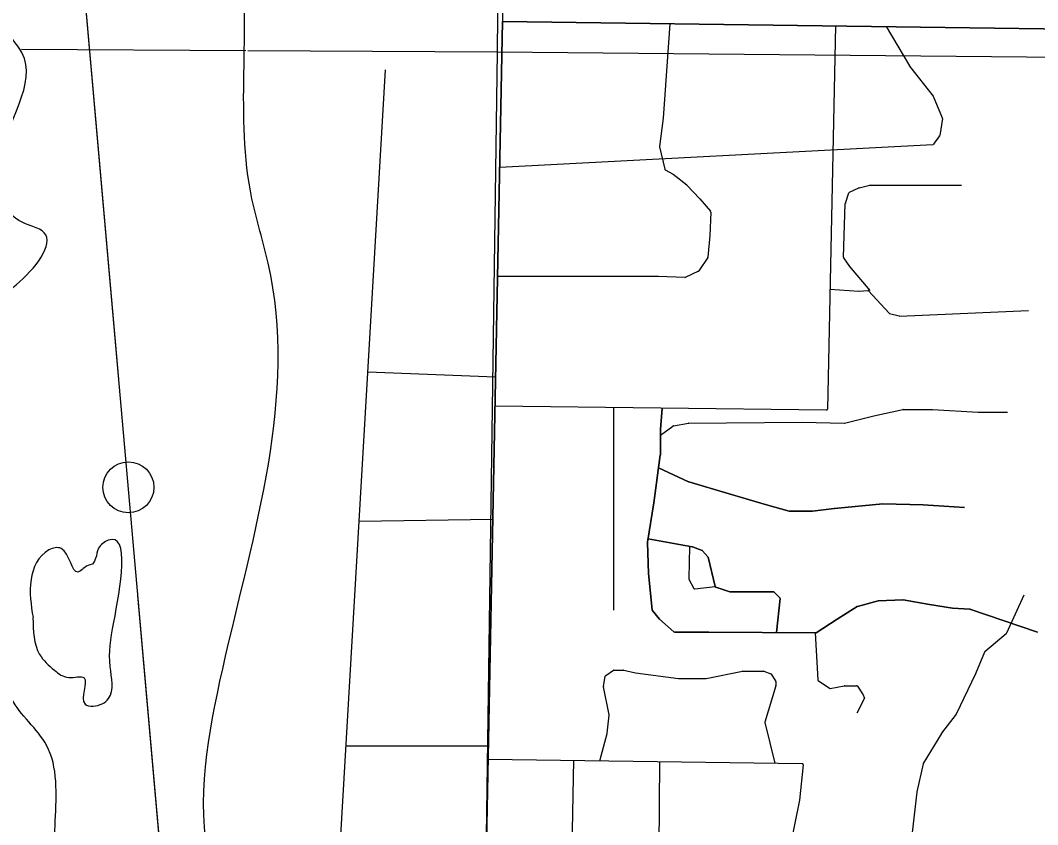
# Model space of a CAD drawing. Extents: x 408847 to 817539, y 923858 to 1151780.
# Drawn here: x 502847 to 506828, y 1016683 to 1019832 of the extents above; entities that cross this region are included whole.
import ezdxf

# ---------------------------------------------------------------- set-up
doc = ezdxf.new("R2010")
doc.units = 0
for name, color, linetype in [('Adjacent County and State Text', 7, 'Continuous'), ('Lakes and Ponds', 7, 'Continuous'), ('Level 12', 7, 'Continuous'), ('Local Roads Paved', 7, 'Continuous'), ('Narrow River Creek and Branch and Slough', 7, 'Continuous'), ('Section Lines', 7, 'Continuous')]:
    doc.layers.add(name, color=color, linetype=linetype)

msp = doc.modelspace()

# ---------------------------------------------------------------- linework, layer by layer
at = {"layer": 'Adjacent County and State Text'}
for p, q in [((506186.7, 1018283.3), (506301, 1018308.2)), ((506301.8, 1018308.3), (506415.9, 1018308.3)), ((506416.2, 1018308.3), (506595.2, 1018297.6)), ((506595.4, 1018297.6), (506710, 1018297.6)), ((505402.7, 1018244), (505462.4, 1018254.5)), ((505463, 1018254.6), (505907.1, 1018258.1)), ((505907.2, 1018258.1), (506071.5, 1018254.6)), ((506072.5, 1018254.7), (506186.6, 1018283.2)), ((505351.6, 1018207.3), (505401, 1018243.2)), ((505345, 1018079.7), (505462.4, 1018025.2)), ((505463, 1018025), (505620.4, 1017978.4)), ((505620.4, 1017978.4), (505767.3, 1017935.4)), ((505767.4, 1017935.4), (505856.4, 1017910.4)), ((506032.6, 1017921.1), (506222.3, 1017939)), ((506222.8, 1017939), (506380.1, 1017935.4)), ((506380.3, 1017935.4), (506541.5, 1017924.6)), ((505857.5, 1017910.3), (505946.3, 1017910.3)), ((505946.8, 1017910.3), (506032.5, 1017921.1)), ((505476.7, 1017770.5), (505303.7, 1017802.3)), ((505515.5, 1017756.5), (505477.3, 1017770.3)), ((505537.3, 1017731.7), (505517.1, 1017755.3)), ((505566.1, 1017614.9), (505538.2, 1017730.1)), ((505623.4, 1017594.9), (505568.8, 1017612)), ((505794.4, 1017594.7), (505624.6, 1017594.7)), ((505819.7, 1017571), (505797.2, 1017593.6)), ((505805.7, 1017434.7), (505820.9, 1017567.7))]:
    msp.add_line(p, q, dxfattribs=at)
msp.add_lwpolyline([(507428.6, 1019791.1), (504734.3, 1019827.3), (504635.8, 1014805.6)], dxfattribs=at)
for centre, start, end in [((506301.8, 1018304.3), 90, 102.3451), ((506415.9, 1018304.3), 86.5646, 90), ((506595.4, 1018301.6), 266.5646, 270), ((505463.1, 1018250.6), 90.4623, 100.0129), ((505907.1, 1018254.1), 88.754, 90.4623), ((506071.5, 1018258.6), 268.754, 284.043), ((506187.6, 1018279.3), 102.3451, 104.043), ((505403.4, 1018240), 100.0129, 126.0411), ((505464.1, 1018028.8), 245.0842, 253.5321), ((505768.4, 1017939.2), 253.6784, 254.3503), ((506222.7, 1017935), 88.6974, 95.392), ((506380, 1017931.4), 86.184, 88.6974), ((505857.5, 1017914.3), 254.3503, 270), ((505946.3, 1017914.3), 270, 277.1286), ((506033, 1017917.1), 95.392, 97.1286), ((505476, 1017766.6), 70.0076, 79.5872), ((505514.1, 1017752.7), 40.587, 70.0076), ((505534.3, 1017729.1), 13.6204, 40.587), ((505570, 1017615.8), 193.6204, 252.6378), ((505624.6, 1017598.7), 252.6378, 270), ((505794.4, 1017590.7), 44.9856, 90), ((505816.9, 1017568.2), 353.4835, 44.9856)]:
    msp.add_arc(centre, 4, start, end, dxfattribs=at)
at = {"layer": 'Lakes and Ponds'}
for points in [[(503148.6, 1015080.5), (503028.5, 1015856.8), (502983.5, 1016698.2), (502949.2, 1016993.6), (502812, 1017176.4), (502784.2, 1017429.7), (502742.9, 1017978.7), (502273.1, 1018514.2), (502177.4, 1018830.8), (502395.5, 1018764.4), (502829.9, 1018796), (502940.3, 1019000.2), (502840.3, 1019048.4), (502764.5, 1019268.9), (502853.1, 1019705.5), (502779.2, 1019809.8), (502753.3, 1019916), (502781.7, 1020250.5), (502427.7, 1020491.3), (502107.3, 1020415.6), (501933.4, 1020574.1), (501829.3, 1020544.1), (501727.3, 1020632.4), (501737.4, 1020736.6), (501743.7, 1020944.9), (501429.5, 1020971.3), (501371.7, 1021181.7), (501478, 1021386), (500940.3, 1021971.6), (500317.8, 1023619.1), (500380.3, 1023959.6), (500682.9, 1024241.8), (500573.3, 1024688.6), (500371.3, 1024809.1), (500423.1, 1024598.7), (500511.1, 1024494.4), (500534.8, 1024282), (500430.6, 1024198), (500006.3, 1024256.6), (499822.4, 1024419.1), (499432.9, 1025116.7), (499265.2, 1025467.5), (498966.3, 1026581.7), (498764.4, 1026722.2), (498592.4, 1026884.7), (498347, 1027552.1), (498057.1, 1027840.9), (497881.5, 1028259.9), (497422.1, 1029035.7), (497464.4, 1029252), (496986.6, 1029757.4), (496912.7, 1029865.7), (496833.1, 1030216.4), (497051.3, 1030284.3), (497093.2, 1030184), (497293.6, 1030338.1), (497367.5, 1030219.8), (497292.7, 1029584.8), (497394.8, 1029610.7), (497543.6, 1030169.5), (497495.8, 1030383.9), (497387.8, 1030466.2), (497498.2, 1030678.4), (497167.7, 1030530.6), (497063.6, 1030466.6), (496629.2, 1030501.1), (496153.5, 1031018.6), (495708, 1031702.2), (495414.4, 1032275.6), (495553.1, 1032718.2), (495763.3, 1032788), (495833.5, 1032902.1), (495825.8, 1033112.5), (495741.9, 1033218.8), (495433.8, 1033347.4), (494997.3, 1033239.7), (494957.4, 1033343.9), (495023.6, 1033454), (495444, 1033515.6), (495520.2, 1033617.7), (495496.3, 1033717.9), (495424.4, 1033830.2), (495318.3, 1033826.3), (495151.8, 1033608.1), (494845.5, 1033550.4), (494963.8, 1033734.6), (494673.9, 1033979.3), (494576.3, 1034322), (494496.7, 1034775.8)], [(503763.3, 1014936.1), (503704.7, 1015561.5), (503719.3, 1016034.2), (503585.8, 1016533.3), (503638.8, 1017292.5), (503816.9, 1018881), (503753.1, 1019133.5), (503708.3, 1020117.2), (503593, 1020766.4), (503593.2, 1020874.6), (503537.7, 1021323.5), (503263.7, 1021536.1), (503167.9, 1021742.6), (503158.8, 1022457.8), (502959.9, 1023539.9), (502534.3, 1024117.4), (502292.3, 1024292), (501776.5, 1024771.4), (501696.9, 1025222.2), (501507.2, 1025543), (501183.2, 1025787.8), (500949.2, 1025926.3), (500775.5, 1026283.1), (500491.6, 1026604), (500490, 1026606.9)]]:
    msp.add_spline(points, degree=3, dxfattribs=at)
at = {"layer": 'Level 12'}
msp.add_circle((503269.6, 1018003.4), 99.8, dxfattribs=at)
msp.add_spline([(502895.9, 1017492.8), (502922.2, 1017349.4), (502980.2, 1017287.2), (503036.2, 1017259.1), (503096.3, 1017257.1), (503100.1, 1017154.9), (503131.9, 1017147.1), (503192.2, 1017176.8), (503198.4, 1017301), (503212.6, 1017475.3), (503190.7, 1017796.1), (503152.9, 1017764.8), (503141.5, 1017725.1), (503134.9, 1017710.9), (503129.2, 1017702.4), (503118.8, 1017699.8), (503072.8, 1017671.8), (503006.8, 1017764), (502958.8, 1017758.1), (502888.6, 1017642), (502896.4, 1017493.7)], degree=3, dxfattribs=at)
at = {"layer": 'Local Roads Paved'}
for p, q in [((504717.2, 1020667.7), (504734.3, 1019827.3)), ((505389.1, 1019818.5), (505362.3, 1019448.8)), ((506037, 1019809.8), (506005.8, 1018309.2)), ((506235.9, 1019807.1), (506326.3, 1019653.3)), ((506326.6, 1019652.8), (506419.3, 1019535.2)), ((506419.9, 1019534.2), (506455.1, 1019449.7)), ((505362.3, 1019448.6), (505348.1, 1019338.2)), ((506455.3, 1019447.5), (506444.9, 1019381.4)), ((506444.2, 1019379.8), (506420.8, 1019346.3)), ((506417.7, 1019344.6), (504723.1, 1019255.3)), ((505348.2, 1019336.8), (505369.1, 1019249.6)), ((505371, 1019247), (505401.5, 1019230.1)), ((505402, 1019229.7), (505455.3, 1019187.1)), ((505455.7, 1019186.7), (505505.6, 1019133.2)), ((506091.5, 1019158.9), (506129, 1019176)), ((506129.7, 1019176.2), (506171.9, 1019186.8)), ((506172.8, 1019186.9), (506530.8, 1019186.9)), ((505505.8, 1019133), (505547.7, 1019084.1)), ((506075.8, 1019115.7), (506089.4, 1019156.5)), ((505548.7, 1019081.3), (505545.1, 1018989.8)), ((506068.5, 1018904.9), (506075.6, 1019114.6)), ((505545.1, 1018989.6), (505538, 1018904.6)), ((505537.4, 1018902.7), (505502.7, 1018850.7)), ((506093.4, 1018867.9), (506069.2, 1018902.5)), ((505501.1, 1018849.3), (505449.2, 1018825.1)), ((506172.3, 1018774.5), (506093.6, 1018867.6)), ((505344.3, 1018828.3), (504714.7, 1018828.3)), ((505447.4, 1018824.7), (505344.5, 1018828.3)), ((506015.6, 1018779.1), (506129, 1018770.9)), ((506129.7, 1018771), (506163.2, 1018774.3)), ((506166.5, 1018773), (506246.8, 1018685.7)), ((506248.7, 1018684.6), (506286.4, 1018674.3)), ((506287.7, 1018674.1), (506792.4, 1018695.6)), ((504207.3, 1018455.7), (504707, 1018435.7)), ((506001.7, 1018305.3), (504704.8, 1018320.6)), ((505168.8, 1018315.5), (505168.8, 1017523)), ((505351.6, 1018229.6), (505359.2, 1018312.9)), ((505359.2, 1018312.9), (505351.6, 1018229.6)), ((506186.7, 1018283.3), (506301, 1018308.2)), ((506301.8, 1018308.3), (506415.9, 1018308.3)), ((506416.2, 1018308.3), (506595.2, 1018297.6)), ((506595.4, 1018297.6), (506710, 1018297.6)), ((505402.7, 1018244), (505462.4, 1018254.5)), ((505463, 1018254.6), (505907.1, 1018258.1)), ((505907.2, 1018258.1), (506071.5, 1018254.6)), ((506072.5, 1018254.7), (506186.6, 1018283.2)), ((505351.6, 1018207.3), (505401, 1018243.2)), ((505351.6, 1018129.3), (505351.6, 1018229.3)), ((505351.6, 1018229.3), (505351.6, 1018129.3)), ((505326.5, 1017942.6), (505351.5, 1018128.8)), ((505351.5, 1018128.8), (505326.5, 1017942.6)), ((505462.4, 1018025.2), (505345, 1018079.7)), ((505620.4, 1017978.4), (505463, 1018025)), ((505767.3, 1017935.4), (505620.4, 1017978.4)), ((505301.5, 1017788.8), (505326.5, 1017942.5)), ((505326.5, 1017942.5), (505301.5, 1017788.8)), ((505856.4, 1017910.4), (505767.4, 1017935.4)), ((506222.3, 1017939), (506032.6, 1017921.1)), ((506380.1, 1017935.4), (506222.8, 1017939)), ((506541.5, 1017924.6), (506380.3, 1017935.4)), ((505946.3, 1017910.3), (505857.5, 1017910.3)), ((506032.5, 1017921.1), (505946.8, 1017910.3)), ((504173.2, 1017871), (504696.1, 1017878.6)), ((505305, 1017666.6), (505301.4, 1017788)), ((505301.4, 1017788), (505305, 1017666.6)), ((505303.7, 1017802.3), (505476.7, 1017770.5)), ((505466.3, 1017772.4), (505462.7, 1017646)), ((505477.3, 1017770.3), (505515.5, 1017756.5)), ((505517.1, 1017755.3), (505537.3, 1017731.7)), ((505538.2, 1017730.1), (505566.1, 1017614.9)), ((505319.2, 1017524.2), (505305, 1017666.3)), ((505305, 1017666.3), (505319.2, 1017524.2)), ((505463.2, 1017644), (505482.9, 1017607.9)), ((505486.9, 1017605.8), (505566.2, 1017614.6)), ((505568.8, 1017612), (505623.4, 1017594.9)), ((505624.6, 1017594.7), (505794.4, 1017594.7)), ((505797.2, 1017593.6), (505819.7, 1017571)), ((506774.5, 1017581.7), (506706.8, 1017431.9)), ((505820.9, 1017567.7), (505805.7, 1017434.7)), ((506121.6, 1017537), (506043.3, 1017487.2)), ((506043.3, 1017487.2), (506121.6, 1017537)), ((506204.2, 1017558.8), (506122.8, 1017537.5)), ((506122.8, 1017537.5), (506204.2, 1017558.8)), ((506301, 1017562.5), (506205, 1017558.9)), ((506205, 1017558.9), (506301, 1017562.5)), ((506405.3, 1017544.5), (506301.8, 1017562.4)), ((506301.8, 1017562.4), (506405.3, 1017544.5)), ((506494.7, 1017530.2), (506405.3, 1017544.5)), ((506405.3, 1017544.5), (506494.7, 1017530.2)), ((506562.5, 1017526.6), (506495.1, 1017530.2)), ((506495.1, 1017530.2), (506562.5, 1017526.6)), ((505347.8, 1017487.4), (505320.1, 1017522.1)), ((505320.1, 1017522.1), (505347.8, 1017487.4)), ((506828.1, 1017437), (506563.5, 1017526.4)), ((506563.5, 1017526.4), (506828.1, 1017437)), ((505404.2, 1017437.9), (505348.3, 1017486.9)), ((505348.3, 1017486.9), (505404.2, 1017437.9)), ((506043.3, 1017487.1), (505961.9, 1017434)), ((505961.9, 1017434), (506043.3, 1017487.1)), ((505541.5, 1017437), (505406.9, 1017437)), ((505406.9, 1017437), (505541.5, 1017437)), ((505959.7, 1017433.4), (505541.6, 1017437)), ((505541.6, 1017437), (505959.7, 1017433.4)), ((505957.3, 1017433.4), (505967.9, 1017250.1)), ((506705.7, 1017430.5), (506621.1, 1017360)), ((506620, 1017358.4), (506584.6, 1017273.4)), ((505129.5, 1017223.8), (505136.3, 1017264.4)), ((505138, 1017267.1), (505167.8, 1017287)), ((505170, 1017287.6), (505207.8, 1017287.6)), ((505208.7, 1017287.5), (505254.6, 1017276.9)), ((505255, 1017276.9), (505423, 1017255.4)), ((505423.5, 1017255.4), (505530.4, 1017255.4)), ((505531.2, 1017255.4), (505673.8, 1017284)), ((505674.6, 1017284), (505755.9, 1017284)), ((505757.3, 1017283.8), (505784, 1017273.8)), ((505786, 1017272.1), (505802.6, 1017245.6)), ((506584.5, 1017273.2), (506509.4, 1017115.9)), ((505150.8, 1017112.5), (505129.5, 1017222.4)), ((505803, 1017226.1), (505760.5, 1017084.3)), ((505803.2, 1017243.5), (505803.2, 1017227.3)), ((505969.7, 1017247.1), (506013.3, 1017216.9)), ((506016.3, 1017216.2), (506071.6, 1017226.6)), ((506072.4, 1017226.7), (506120, 1017226.7)), ((506123.4, 1017224.9), (506143.4, 1017194.7)), ((506150, 1017174.8), (506121.2, 1017119.1)), ((506143.8, 1017194), (506150.2, 1017178.2)), ((505143.7, 1017040.5), (505150.8, 1017111.3)), ((506509, 1017115.2), (506452, 1017040.4)), ((505760.4, 1017082.2), (505800.1, 1016923.5)), ((505115, 1016932.6), (505143.6, 1017039.9)), ((506451.8, 1017040), (506380.6, 1016922.4)), ((504678.7, 1016990), (504121.8, 1016990)), ((504677.7, 1016939.7), (505906.4, 1016921.9)), ((505011.1, 1016934.9), (505000.3, 1016351.7)), ((505348, 1016930), (505344.6, 1016257.7)), ((505910.3, 1016917.5), (505896.4, 1016778.6)), ((506380.1, 1016921.2), (506355.2, 1016810.9)), ((505896.3, 1016778.2), (505774.4, 1016187.4)), ((506355.1, 1016810.5), (506333.7, 1016617.5))]:
    msp.add_line(p, q, dxfattribs=at)
for points in [[(504635.8, 1014805.6), (504734.3, 1019827.3), (507428.6, 1019791.1)], [(504091, 1014712.9), (504091, 1016461.4), (504276.3, 1019638.3)]]:
    msp.add_lwpolyline(points, dxfattribs=at)
for centre, start, end in [((506329.8, 1019655.3), 210.4529, 218.2198), ((506416.2, 1019532.7), 22.6096, 38.2198), ((505358.4, 1019449.1), 352.6513, 355.8575), ((506451.4, 1019448.2), 351.0318, 22.6096), ((506440.9, 1019382.1), 325.0215, 351.0318), ((505352.1, 1019337.7), 172.6513, 193.4892), ((506417.5, 1019348.6), 273.0143, 325.0215), ((505373, 1019250.5), 193.4892, 240.9332), ((505399.5, 1019226.6), 51.3261, 60.9332), ((505452.8, 1019183.9), 43.0107, 51.3261), ((506130.7, 1019172.3), 104.043, 114.4548), ((506172.8, 1019182.9), 90, 104.043), ((505502.7, 1019130.4), 40.587, 43.0107), ((506093.2, 1019155.3), 114.4548, 161.5737), ((505544.7, 1019081.5), 357.7985, 40.587), ((506079.6, 1019114.5), 161.5737, 178.0595), ((505541.1, 1018989.9), 355.2387, 357.7985), ((505534.1, 1018905), 326.3232, 355.2387), ((506072.5, 1018904.8), 178.0595, 214.9785), ((505499.4, 1018853), 295.0279, 326.3232), ((506096.7, 1018870.2), 214.9785, 220.2221), ((505344.3, 1018824.3), 88.0241, 90), ((505447.5, 1018828.7), 268.0241, 295.0279), ((506129.3, 1018774.9), 265.9123, 275.7134), ((506163.6, 1018770.3), 42.5997, 95.7134), ((506249.8, 1018688.4), 222.5997, 254.7376), ((506287.5, 1018678.1), 254.7376, 272.4379), ((506001.8, 1018309.3), 269.3256, 358.8071), ((506301.8, 1018304.3), 90, 102.3451), ((506415.9, 1018304.3), 86.5646, 90), ((506595.4, 1018301.6), 266.5646, 270), ((505463.1, 1018250.6), 90.4623, 100.0129), ((505907.1, 1018254.1), 88.754, 90.4623), ((506071.5, 1018258.6), 268.754, 284.043), ((506187.6, 1018279.3), 102.3451, 104.043), ((505355.6, 1018229.3), 174.8082, 180), ((505355.6, 1018229.3), 174.8082, 180), ((505403.4, 1018240), 100.0129, 126.0411), ((505347.6, 1018129.3), 352.337, 360), ((505347.6, 1018129.3), 352.337, 0), ((505464.1, 1018028.8), 245.0842, 253.5321), ((505621.5, 1017982.3), 253.5321, 253.6784), ((505322.5, 1017943.2), 350.7585, 352.337), ((505322.5, 1017943.2), 350.7585, 352.337), ((505768.4, 1017939.2), 253.6784, 254.3503), ((506222.7, 1017935), 88.6974, 95.392), ((506380, 1017931.4), 86.184, 88.6974), ((505857.5, 1017914.3), 254.3503, 270), ((505946.3, 1017914.3), 270, 277.1286), ((506033, 1017917.1), 95.392, 97.1286), ((505305.4, 1017788.1), 170.7585, 181.6838), ((505305.4, 1017788.1), 170.7585, 181.6838), ((505476, 1017766.6), 70.0076, 79.5872), ((505514.1, 1017752.7), 40.587, 70.0076), ((505534.3, 1017729.1), 13.6204, 40.587), ((505309, 1017666.7), 181.6838, 185.7077), ((505309, 1017666.7), 181.6838, 185.7077), ((505466.7, 1017645.9), 178.3642, 208.5983), ((505570, 1017615.8), 193.6204, 252.6378), ((505486.4, 1017609.8), 208.5983, 276.3434), ((505624.6, 1017598.7), 252.6378, 270), ((505794.4, 1017590.7), 44.9856, 90), ((505816.9, 1017568.2), 353.4835, 44.9856), ((506123.8, 1017533.7), 104.6279, 122.4843), ((506123.8, 1017533.7), 104.6279, 122.4843), ((506205.2, 1017554.9), 92.1222, 104.6279), ((506205.2, 1017554.9), 92.1222, 104.6279), ((506301.1, 1017558.5), 80.2128, 92.1222), ((506301.1, 1017558.5), 80.2128, 92.1222), ((506406, 1017548.5), 260.2128, 260.9052), ((506406, 1017548.5), 260.2128, 260.9052), ((506495.3, 1017534.2), 260.9052, 266.9857), ((506495.3, 1017534.2), 260.9052, 266.9857), ((505323.2, 1017524.6), 185.7077, 218.6457), ((505323.2, 1017524.6), 185.7077, 218.6457), ((506562.3, 1017522.6), 71.3243, 86.9857), ((506562.3, 1017522.6), 71.3243, 86.9857), ((505350.9, 1017489.9), 218.6457, 228.7998), ((505350.9, 1017489.9), 218.6457, 228.7998), ((506045.5, 1017483.8), 122.4843, 123.1245), ((506045.5, 1017483.8), 122.4843, 123.1245), ((505406.9, 1017441), 228.7998, 270), ((505406.9, 1017441), 228.7998, 270), ((505541.5, 1017433), 89.5101, 90), ((505541.5, 1017433), 89.5101, 90), ((505959.7, 1017437.4), 269.5101, 303.1245), ((505959.7, 1017437.4), 269.5101, 303.1245), ((506703.1, 1017433.6), 309.8198, 335.6697), ((506826.8, 1017433.2), 67.7409, 71.3243), ((506826.8, 1017433.2), 67.7409, 71.3243), ((506623.7, 1017356.9), 129.8198, 157.3904), ((505140.2, 1017263.8), 123.7034, 170.5424), ((505170, 1017283.6), 90, 123.7034), ((505207.8, 1017283.6), 76.9991, 90), ((505255.5, 1017280.8), 256.9991, 262.7214), ((505423.5, 1017259.4), 262.7214, 270), ((505530.4, 1017259.4), 270, 281.3155), ((505674.6, 1017280), 90, 101.3155), ((505755.9, 1017280), 69.4345, 90), ((505782.6, 1017270), 31.9924, 69.4345), ((505971.9, 1017250.4), 183.3129, 235.2914), ((506580.9, 1017274.9), 334.4973, 337.3904), ((505133.4, 1017223.1), 170.5424, 190.9487), ((505799.2, 1017243.5), 0, 31.9924), ((505799.2, 1017227.3), 343.3087, 0), ((506015.6, 1017220.2), 235.2914, 280.6249), ((506072.4, 1017222.7), 90, 100.6249), ((506120, 1017222.7), 33.6768, 90), ((506140.1, 1017192.5), 21.7915, 33.6768), ((506146.5, 1017176.7), 332.6619, 21.7915), ((505146.8, 1017111.7), 354.2923, 10.9487), ((506505.8, 1017117.6), 322.71, 334.4973), ((505764.3, 1017083.1), 163.3087, 194.0295), ((505139.8, 1017040.9), 345.0758, 354.2923), ((506455.2, 1017038), 142.71, 148.7944), ((505906.3, 1016917.9), 354.2923, 89.1693), ((506384, 1016920.4), 148.7944, 167.2818), ((505892.4, 1016779), 348.3358, 354.2923), ((506359.1, 1016810), 167.2818, 173.663)]:
    msp.add_arc(centre, 4, start, end, dxfattribs=at)
at = {"layer": 'Narrow River Creek and Branch and Slough'}
for points in [[(512288.4, 1006490.4), (510641.1, 1007809.1), (510167.4, 1008437), (509635.1, 1009093.4), (509470.4, 1009175.8), (509357.1, 1009196.4), (507730.4, 1009289.1), (507514.1, 1009299.4), (507328.8, 1009392.2), (506566.9, 1010319.4), (506340.4, 1010481.6), (505969.7, 1010625.8), (505187.2, 1010934.9), (505053.4, 1011007), (504857.7, 1011182.2), (504620.9, 1011697.3), (503761.2, 1013600.2), (503534.7, 1014999), (503019.9, 1020832.8)], [(503155.3, 1019298.3), (503078.4, 1020169.9)], [(503232.2, 1018426.7), (503155.3, 1019298.3)], [(503383.9, 1016708.4), (503307, 1017580)], [(503460.8, 1015836.8), (503383.9, 1016708.4)]]:
    msp.add_lwpolyline(points, dxfattribs=at)
at = {"layer": 'Section Lines'}
for points in [[(504762.6, 1025075.2), (504712.9, 1019708.9)], [(502850.8, 1019718.9), (503729, 1019714.2)], [(503736.9, 1019714.1), (504712.9, 1019708.9)], [(504712.9, 1019708.9), (504634.8, 1014124.6)], [(504712.9, 1019708.9), (509963.3, 1019659.2)]]:
    msp.add_lwpolyline(points, dxfattribs=at)

doc.saveas('drawing.dxf')
